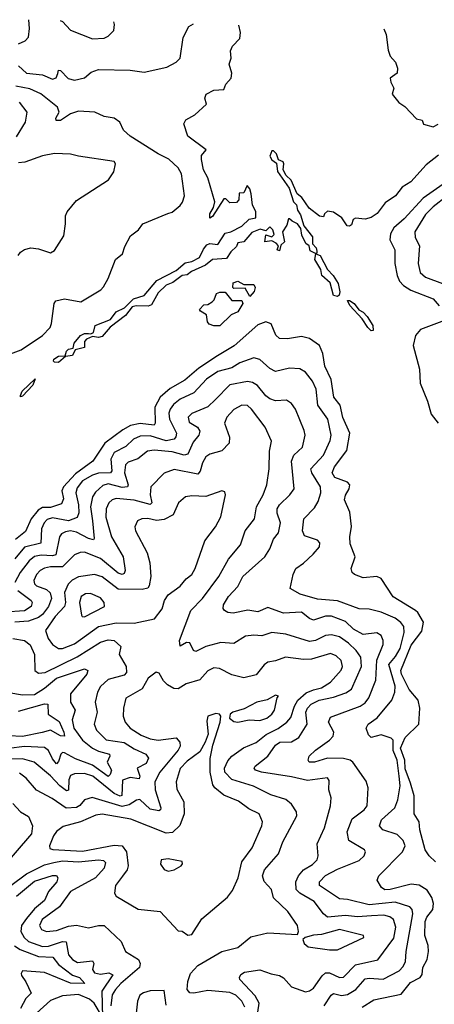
# Model space of a CAD drawing. Extents: x 1552294 to 1694791, y 811929 to 917222.
# Tile 617 of 643: x 1665660 to 1667741, y 909930 to 914869. Entities that reach past the tile are written whole.
import ezdxf

# ---------------------------------------------------------------- set-up
doc = ezdxf.new("R2010")
doc.units = 0

msp = doc.modelspace()

# ---------------------------------------------------------------- linework, layer by layer
at = {"layer": '0CON10XD'}
for points in [[(1665655, 914748.2), (1665687.3, 914762.7), (1665705, 914781.2), (1665710, 914825), (1665705.6, 914868.6)], [(1665655, 914636.4), (1665695, 914600), (1665775, 914592.6), (1665825, 914570.8), (1665843.4, 914576.6), (1665850.9, 914599.1), (1665855, 914616), (1665865, 914614.2), (1665902.9, 914572.9), (1665935, 914565.3), (1665985, 914577.3), (1666018.6, 914605), (1666055, 914619.2), (1666215, 914615.2), (1666285, 914605.4), (1666399.5, 914630.5), (1666445, 914656), (1666466, 914675), (1666481.4, 914778.6), (1666509.4, 914835), (1666533, 914847)], [(1667761.7, 914188.3), (1667700, 914140), (1667624, 914055), (1667580.7, 914029.3), (1667546, 913985), (1667495, 913950), (1667455, 913895.8), (1667425, 913877.1), (1667395, 913867.5), (1667346.4, 913873.6), (1667333.6, 913866.4), (1667325, 913840), (1667315, 913832.5), (1667304.1, 913834.1), (1667277.5, 913875), (1667235, 913903.3), (1667205, 913907.5), (1667190, 913895), (1667185, 913880), (1667165, 913882.5), (1667113.6, 913923.6), (1667076.4, 913976.4), (1667052.5, 913995), (1667023.6, 914063.6), (1666997, 914087), (1666982.5, 914115), (1666986.7, 914145), (1666982.5, 914155), (1666960, 914165), (1666950, 914195), (1666935, 914210), (1666925, 914210), (1666915, 914183.3), (1666925, 914166.2), (1666948.8, 914148.8), (1666955, 914106.7), (1667013.6, 914023.6), (1667034.6, 913955), (1667049.3, 913939.3), (1667055, 913912.9), (1667069.9, 913889.9), (1667085.6, 913835), (1667129.5, 913779.5), (1667130, 913745), (1667147.8, 913725), (1667152.3, 913707.7), (1667151.7, 913698.3), (1667145, 913696.2), (1667118.9, 913708.9), (1667112.5, 913735), (1667096.8, 913746.8), (1667077.2, 913787.2), (1667071.5, 913821.5), (1667055.3, 913845.3), (1667027.4, 913857.4), (1667015, 913870), (1667010, 913870), (1667001.7, 913838.3), (1666980, 913805), (1666990, 913755), (1666971.7, 913738.3), (1666965, 913710), (1666952.5, 913715), (1666960, 913735), (1666947, 913747), (1666925, 913760), (1666890, 913755), (1666895, 913790), (1666925, 913780), (1666938.3, 913791.7), (1666930, 913815), (1666915, 913830), (1666895, 913810), (1666867.3, 913817.3), (1666825, 913800.8), (1666785.7, 913754.3), (1666755, 913748.8), (1666748.9, 913731.1), (1666719.2, 913705), (1666699.1, 913670.9), (1666628, 913665), (1666593.5, 913636.5), (1666522.5, 913605), (1666500.6, 913589.4), (1666475, 913584.7), (1666429.5, 913550.5), (1666395, 913537.2), (1666355, 913498.8), (1666322, 913438), (1666305, 913431.9), (1666245, 913433.5), (1666225, 913428.2), (1666191.2, 913385), (1666115, 913325.9), (1666075, 913279.5), (1666055, 913273.8), (1666025, 913279.4), (1665995, 913266.9), (1665986, 913255), (1665985.8, 913224.2), (1665938, 913212), (1665925.7, 913184.3), (1665890.3, 913179.7), (1665855, 913148.6), (1665835, 913150.3), (1665830, 913155), (1665832.1, 913165), (1665855, 913180.2), (1665888.3, 913181.7), (1665894.5, 913205.5), (1665905, 913215.2), (1665928.3, 913221.7), (1665933.4, 913246.6), (1665965, 913283.9), (1665985, 913294.7), (1666005, 913294.5), (1666017.8, 913292.2), (1666029.9, 913300.1), (1666038.6, 913335), (1666115.2, 913364.8), (1666145, 913402.9), (1666186.8, 913423.2), (1666231, 913469), (1666285.2, 913484.8), (1666348.8, 913561.2), (1666445, 913611.3), (1666490.4, 913649.6), (1666525, 913656.1), (1666563.3, 913675), (1666582.4, 913717.6), (1666600.3, 913739.7), (1666615, 913745.6), (1666655, 913740.9), (1666692.1, 913797.9), (1666720, 913805), (1666775, 913832.8), (1666812.2, 913867.8), (1666846.2, 913875), (1666845, 913906), (1666828.1, 913938.1), (1666822, 913995), (1666815, 914020), (1666802.5, 914037.5), (1666785, 914000), (1666761.7, 913998.3), (1666760, 913965), (1666748.3, 913951.7), (1666715, 913950), (1666695, 913970), (1666685, 913970), (1666628.3, 913881.7), (1666615, 913872.5), (1666614.4, 913895), (1666632.7, 913927.3), (1666640, 913955), (1666604.7, 914074.7), (1666582.2, 914115), (1666572.2, 914167.8), (1666573.1, 914186.9), (1666596.7, 914215), (1666505, 914284.3), (1666483.9, 914346.1), (1666494.1, 914365.9), (1666539.3, 914390.7), (1666597.5, 914445), (1666588.8, 914475), (1666596, 914495), (1666635, 914515.8), (1666685, 914518.8), (1666694.5, 914545), (1666722.5, 914575), (1666725, 914600), (1666712.3, 914645), (1666722, 914675), (1666717.9, 914712.1), (1666729.2, 914735), (1666765.2, 914775), (1666769, 914805), (1666760.8, 914841.1)], [(1665864.1, 914864.4), (1665875, 914859.4), (1665915, 914816), (1666025, 914773.1), (1666084.3, 914775.7), (1666103.5, 914786.5), (1666132, 914815), (1666136.2, 914845), (1666132.1, 914857.5)], [(1667487.3, 914822.2), (1667500, 914795), (1667510, 914715), (1667520, 914685), (1667546.2, 914655), (1667556.7, 914625), (1667555, 914600), (1667520, 914575), (1667522.5, 914555), (1667537.5, 914525), (1667530, 914495), (1667563.6, 914453.6), (1667593, 914433), (1667651.7, 914371.7), (1667680, 914365), (1667687.5, 914345), (1667735, 914331.1), (1667761.2, 914345)], [(1665565.7, 913174.3), (1665667.4, 913212.6), (1665775, 913284.3), (1665812.9, 913325), (1665820.5, 913345), (1665833.1, 913445), (1665842.4, 913457.6), (1665885, 913468.6), (1665966.8, 913453.2), (1666066.7, 913513.3), (1666081.7, 913528.3), (1666105, 913570), (1666141.2, 913665), (1666176.1, 913693.9), (1666188.3, 913731.7), (1666216.1, 913783.9), (1666255.9, 913814.1), (1666277.5, 913845), (1666404.3, 913895.7), (1666425, 913903.8), (1666465, 913936.2), (1666477.2, 913952.8), (1666487.1, 913985), (1666472.2, 914095), (1666455.4, 914125.4), (1666408.3, 914168.3), (1666355, 914195.4), (1666215, 914284.4), (1666180.6, 914315), (1666162.5, 914355), (1666135, 914375.4), (1666085, 914382.5), (1666037.5, 914405), (1665955, 914410), (1665915, 914395.8), (1665865, 914362.9), (1665842.7, 914362.7), (1665840.9, 914375), (1665859.1, 914405), (1665849.6, 914429.6), (1665766.9, 914496.9), (1665711.9, 914521.9), (1665640.6, 914535)], [(1665645, 914280.6), (1665690, 914355), (1665697.1, 914405), (1665660, 914455)], [(1665651.8, 913685), (1665665, 913702.5), (1665685, 913715.6), (1665715.7, 913724.3), (1665755, 913720), (1665815, 913698.8), (1665835, 913711.2), (1665881.4, 913785), (1665890.6, 913845), (1665890, 913885), (1665898.6, 913905), (1665945, 913961.4), (1666106.7, 914065), (1666132, 914105), (1666141.2, 914145), (1666135, 914158), (1665955.6, 914184.4), (1665915, 914193.8), (1665835, 914197.5), (1665775, 914185.9), (1665685.4, 914154.6), (1665655, 914150.2)], [(1667785, 914043), (1667685.9, 913974.1), (1667590.5, 913869.5), (1667538.9, 913825), (1667520.8, 913795), (1667517.3, 913765), (1667542.5, 913715), (1667543.1, 913645), (1667554.3, 913585), (1667566.7, 913556.7), (1667586, 913536), (1667622.7, 913512.7), (1667735, 913468.2), (1667765, 913433.3)], [(1667805, 913983.3), (1667735, 913930.7), (1667697.8, 913892.2), (1667644.2, 913805), (1667645.7, 913775.7), (1667667.6, 913735), (1667660, 913645), (1667671, 913601), (1667697, 913577), (1667855, 913519)], [(1667255, 913480.6), (1667235.6, 913485.6), (1667217.9, 913547.9), (1667177.1, 913585), (1667171.4, 913615), (1667141.8, 913665), (1667146.4, 913693.6), (1667168.1, 913685), (1667206, 913615), (1667234.4, 913585), (1667258.6, 913545), (1667266.4, 913503.6), (1667263.2, 913486.8), (1667255, 913480.6)], [(1666815, 913480), (1666791.7, 913521.7), (1666735, 913520), (1666730, 913525), (1666731.7, 913548.3), (1666755, 913557.5), (1666785, 913540), (1666835, 913540), (1666842.5, 913525), (1666837.5, 913505), (1666815, 913480)], [(1666665, 913333.3), (1666635, 913333.3), (1666610.7, 913340.7), (1666603, 913353), (1666598.3, 913388.3), (1666567, 913407), (1666563.3, 913415), (1666585, 913437.5), (1666605, 913440), (1666626.7, 913453.3), (1666636.7, 913463.3), (1666647.5, 913495), (1666665, 913502.5), (1666691.7, 913501.7), (1666725, 913460), (1666775, 913460), (1666780, 913445), (1666755, 913402.5), (1666721.7, 913388.3), (1666665, 913333.3)], [(1667425, 913308.5), (1667406.9, 913325), (1667378.8, 913368.8), (1667317.5, 913435), (1667305, 913460), (1667315, 913460.8), (1667339.4, 913445), (1667362.8, 913412.8), (1667385, 913402.1), (1667405, 913380.4), (1667432.7, 913335), (1667435, 913310), (1667425, 913308.5)], [(1667746.7, 910645), (1667715, 910674), (1667695.6, 910705), (1667669.1, 910805), (1667665.7, 910845), (1667640.5, 910885), (1667639.5, 910975), (1667621.1, 911038.9), (1667595, 911110.5), (1667592.8, 911155), (1667572.3, 911215), (1667595, 911268.8), (1667663.3, 911335), (1667667.9, 911415), (1667660.5, 911455), (1667615, 911508.5), (1667576.2, 911585), (1667573.1, 911605), (1667625, 911730.8), (1667678.3, 911801.7), (1667686.7, 911846.7), (1667659.2, 911895), (1667647.5, 911905), (1667534.1, 911974.1), (1667475, 912066.2), (1667453.5, 912076.5), (1667385, 912069.2), (1667340, 912085), (1667328.8, 912095), (1667324.2, 912115), (1667344.3, 912175), (1667319.1, 912239.1), (1667316.6, 912275), (1667326, 912326), (1667317.6, 912397.6), (1667290.6, 912460.6), (1667296, 912484), (1667314.5, 912515), (1667317.3, 912535), (1667305, 912548.9), (1667242.8, 912572.8), (1667228.2, 912595), (1667240.7, 912625), (1667302.3, 912707.7), (1667318, 912795), (1667282.7, 912872.7), (1667268.3, 912935), (1667237.4, 912975), (1667223.5, 913063.5), (1667191.4, 913131.4), (1667182.5, 913195), (1667165.3, 913235), (1667115, 913268.9), (1667075, 913279.7), (1667005, 913267.7), (1666965, 913269.1), (1666946.4, 913286.4), (1666923.1, 913343.1), (1666895, 913353.8), (1666855, 913337.3), (1666736.7, 913233.4), (1666652.8, 913182.8), (1666560, 913120), (1666489.9, 913060.1), (1666415, 913019.3), (1666364.6, 912975.4), (1666338.7, 912925), (1666340, 912845), (1666335.3, 912834.7), (1666265, 912843.8), (1666217.2, 912832.8), (1666178.2, 912811.8), (1666087.2, 912745), (1666028, 912655), (1665939.7, 912590.3), (1665880, 912525), (1665872.1, 912505), (1665880.6, 912465), (1665870.4, 912439.6), (1665815, 912421.6), (1665775, 912421.6), (1665752.4, 912407.6), (1665717, 912365), (1665688.8, 912301.2), (1665639.4, 912260.6)], [(1667779.2, 913355), (1667672.5, 913315), (1667647.3, 913285), (1667636, 913235), (1667667.1, 913115), (1667670.9, 913045), (1667707.2, 912955), (1667725, 912889.5), (1667760.3, 912845)], [(1667379.4, 909915), (1667438.3, 909951.7), (1667575, 909981.5), (1667601.3, 910015), (1667621.3, 910038.7), (1667670.5, 910065), (1667680.5, 910079.5), (1667684.4, 910115), (1667705.1, 910155), (1667712, 910195), (1667709.8, 910225), (1667693.6, 910275), (1667695.1, 910345), (1667703.2, 910366.8), (1667733.4, 910405), (1667738.1, 910435), (1667729.6, 910465), (1667705, 910502.9), (1667665, 910528), (1667625, 910533), (1667520, 910505), (1667493.5, 910503.5), (1667476, 910515), (1667455, 910552.5), (1667462.3, 910575), (1667581.3, 910695), (1667594.7, 910725), (1667585, 910750.9), (1667555, 910781.6), (1667482.5, 910805), (1667466.5, 910825), (1667476.8, 910855), (1667543.1, 910915), (1667558.5, 910955), (1667569.5, 911025), (1667565.2, 911074.8), (1667554.8, 911155.2), (1667535, 911203.1), (1667534.5, 911254.5), (1667525, 911264.4), (1667475, 911281.5), (1667425, 911267.5), (1667410.7, 911280.7), (1667398.6, 911315), (1667408.6, 911335), (1667455, 911367.5), (1667528.7, 911455), (1667542.5, 911495), (1667544.3, 911525), (1667513, 911635), (1667547, 911675), (1667569.3, 911715), (1667590, 911795), (1667587.8, 911825), (1667573.1, 911845), (1667545, 911866.5), (1667475, 911897.6), (1667415, 911911.6), (1667365, 911913.4), (1667255, 911954.2), (1667155, 911961.6), (1667067.7, 911987.7), (1667017.5, 912015), (1667032.9, 912085), (1667045.8, 912115), (1667085, 912141.8), (1667132.6, 912187.4), (1667165.6, 912225), (1667166.9, 912245), (1667155, 912258.1), (1667090.5, 912280.5), (1667079.6, 912305), (1667086.2, 912365), (1667139.4, 912420.6), (1667158, 912452), (1667172.2, 912495), (1667170, 912525), (1667126.5, 912595), (1667120.8, 912615), (1667184.8, 912685), (1667218.2, 912758.2), (1667223.6, 912785), (1667207.2, 912865), (1667156.7, 912935), (1667147.8, 913015), (1667129.4, 913055), (1667095, 913100), (1667066.9, 913116.9), (1667015, 913120.8), (1666945, 913104.6), (1666915, 913119.6), (1666865, 913164), (1666835, 913172), (1666765, 913147), (1666725, 913121.8), (1666655, 913103.7), (1666597.6, 913065), (1666535, 912997.5), (1666465, 912964.8), (1666432.3, 912937.7), (1666416, 912915), (1666409, 912895), (1666411.4, 912865), (1666447.6, 912795), (1666444.3, 912775.7), (1666434.8, 912765.2), (1666395, 912756.4), (1666315, 912781.7), (1666265, 912780.3), (1666230.9, 912765), (1666192.5, 912727.5), (1666135, 912697.5), (1666117.6, 912665), (1666122.8, 912605), (1666115.5, 912595), (1666056.5, 912593.5), (1666025, 912584.4), (1665975, 912555.2), (1665949.2, 912520.8), (1665942.1, 912495), (1665955.7, 912435), (1665956.3, 912395), (1665949.1, 912370.9), (1665905, 912355.4), (1665825, 912369.2), (1665798.2, 912361.8), (1665782.7, 912345), (1665768.9, 912315), (1665766.7, 912243.3), (1665685, 912222.9), (1665635.2, 912165)], [(1665665, 912977.5), (1665663.8, 912983.8), (1665673.3, 913005), (1665737.7, 913067.7), (1665725.9, 913035), (1665675, 912980.6), (1665665, 912977.5)], [(1667187.7, 909922.3), (1667223.8, 909976.2), (1667235, 909984), (1667275, 909974.8), (1667305, 909979.4), (1667347.6, 910005), (1667395, 910057.8), (1667415, 910061.6), (1667484.8, 910055.2), (1667565, 910097.9), (1667585, 910120), (1667596.8, 910145), (1667599.7, 910195), (1667633.5, 910383.5), (1667630.4, 910405), (1667618.9, 910418.9), (1667545, 910442.2), (1667415, 910429.2), (1667305, 910456.2), (1667265, 910458.4), (1667165.5, 910525), (1667165.5, 910545), (1667195, 910576.5), (1667255, 910608.1), (1667365, 910651.8), (1667388.9, 910675), (1667395.6, 910695), (1667390.6, 910705), (1667311.8, 910751.8), (1667303.5, 910795), (1667329.4, 910860.6), (1667388.5, 910905), (1667404.6, 910925), (1667408.8, 911015), (1667398.9, 911048.9), (1667332.5, 911145), (1667318.9, 911155), (1667285, 911162.2), (1667205.2, 911164.8), (1667140, 911145), (1667113.3, 911145), (1667108, 911155), (1667113.1, 911175), (1667144.4, 911205), (1667215.5, 911255), (1667233.6, 911275), (1667237.3, 911295), (1667209.6, 911345), (1667219.7, 911370.3), (1667369.5, 911425), (1667395, 911442.7), (1667412.9, 911467.1), (1667447.4, 911555), (1667453.6, 911656.4), (1667484.7, 911735), (1667484.7, 911754.7), (1667475, 911779.2), (1667452.7, 911792.7), (1667385, 911784), (1667335, 911812.2), (1667295, 911850.3), (1667225, 911876.7), (1667195, 911876.1), (1667135, 911856.9), (1667115, 911864.6), (1667075, 911897.1), (1666985, 911892.6), (1666905, 911919.8), (1666855, 911898.6), (1666805, 911907.1), (1666731.2, 911891.2), (1666704.4, 911894.4), (1666688.8, 911905), (1666681.4, 911915), (1666683.2, 911933.2), (1666708.5, 911975), (1666755.4, 912025), (1666780, 912075), (1666890.6, 912175), (1666915.7, 912214.3), (1666935, 912263.1), (1666959.5, 912295), (1666969.7, 912345), (1666952.7, 912392.7), (1666951.8, 912415), (1666964.1, 912435.9), (1667016.2, 912485), (1667038.2, 912515), (1667023.8, 912655), (1667036.1, 912683.9), (1667080, 912725), (1667093.1, 912785), (1667088.7, 912808.7), (1667045.2, 912915.2), (1667025, 912943.3), (1667000, 912960), (1666945, 912957.6), (1666915, 912967.3), (1666895, 912982.3), (1666853.5, 913033.5), (1666829.4, 913049.4), (1666803.1, 913053.1), (1666715, 913036.7), (1666643.8, 912963.8), (1666604, 912926), (1666525, 912892.7), (1666506.2, 912875), (1666510.5, 912850.5), (1666553.5, 912825), (1666564.6, 912805), (1666558.9, 912785), (1666530.3, 912749.7), (1666505, 912688.8), (1666485, 912684.4), (1666425, 912700.3), (1666335, 912708.8), (1666301.9, 912705), (1666253.6, 912666.4), (1666205, 912649.5), (1666190.5, 912635), (1666186.3, 912595), (1666204.8, 912535), (1666202, 912525), (1666175, 912522.2), (1666105, 912541.2), (1666078.3, 912531.7), (1666040.7, 912499.3), (1666025.5, 912474.5), (1666014.8, 912425), (1666026.4, 912355), (1666034.5, 912265.5), (1666030.5, 912259.5), (1666005, 912265.6), (1665945, 912298.5), (1665915, 912304), (1665889.8, 912300.2), (1665870.6, 912289.4), (1665860, 912275), (1665841.6, 912185), (1665825, 912179.1), (1665767.8, 912182.2), (1665735, 912175.9), (1665707, 912155), (1665662.9, 912095), (1665635.7, 912045)], [(1666849.2, 909845), (1666862, 909935), (1666842.9, 909972.9), (1666764.6, 910055), (1666762.9, 910065), (1666770.8, 910079.2), (1666789.4, 910090.6), (1666866.4, 910103.6), (1666922.3, 910082.3), (1666965, 910074.7), (1666985, 910062.3), (1667025, 910017.7), (1667095, 909992.8), (1667115, 909996.9), (1667135, 910010.9), (1667177.8, 910072.2), (1667195, 910087.1), (1667215, 910087.6), (1667265, 910064.7), (1667285, 910066.6), (1667345, 910128.3), (1667457.4, 910152.6), (1667537.9, 910262.1), (1667547.6, 910317.6), (1667537.1, 910355), (1667518.1, 910368.1), (1667487.2, 910377.2), (1667426, 910374), (1667355, 910368.5), (1667295, 910376.1), (1667205, 910367.2), (1667185, 910383.2), (1667138.7, 910445), (1667066.7, 910486.7), (1667048.2, 910505), (1667046.2, 910545), (1667060.4, 910575), (1667084.8, 910605.2), (1667129.5, 910630.5), (1667153.8, 910655), (1667158.2, 910675), (1667152.7, 910735), (1667190.7, 910815), (1667220, 910925), (1667223.3, 910965), (1667211.8, 911005), (1667213, 911053), (1667205, 911065.7), (1667105, 911052), (1667025, 911070.6), (1666873.7, 911093.7), (1666843.1, 911105), (1666837.8, 911115), (1666841.9, 911125), (1666906, 911174), (1666945, 911230.4), (1666965.2, 911244.8), (1667025, 911246.2), (1667061.7, 911268.3), (1667102.6, 911335), (1667097.1, 911395), (1667105, 911415.4), (1667123.2, 911435), (1667163.8, 911456.2), (1667235, 911471.1), (1667297.2, 911492.8), (1667325, 911510.8), (1667376, 911625), (1667371.9, 911671.9), (1667349.7, 911705), (1667311.2, 911741.2), (1667265, 911773), (1667225, 911783.9), (1667195, 911780.5), (1667145, 911755.3), (1667115, 911750.5), (1666995.8, 911785.8), (1666925, 911794.6), (1666875, 911778.7), (1666835, 911782), (1666793, 911777), (1666735, 911740), (1666670, 911745), (1666594.4, 911725), (1666545, 911699.1), (1666532.3, 911705), (1666515, 911742.5), (1666497.5, 911745), (1666465, 911726.2), (1666462.8, 911755), (1666520, 911905), (1666577.3, 911965), (1666660.4, 912075), (1666707.9, 912162.1), (1666767.8, 912235), (1666791.9, 912305), (1666839.1, 912365), (1666848.8, 912425), (1666882.2, 912485), (1666900, 912535), (1666912, 912615), (1666914.1, 912704.1), (1666924.6, 912755), (1666892.7, 912825), (1666824.5, 912914.5), (1666803.2, 912933.2), (1666775, 912934.7), (1666735, 912913.5), (1666700, 912875), (1666688.2, 912845), (1666712.6, 912775), (1666712.1, 912745), (1666675, 912706.7), (1666615, 912690), (1666595, 912675.4), (1666577.8, 912645), (1666566.3, 912603.7), (1666555, 912589.5), (1666435, 912612.7), (1666385, 912593.6), (1666317.8, 912525), (1666314.3, 912485), (1666322.7, 912445), (1666315, 912436.8), (1666235, 912458), (1666145, 912466.2), (1666125, 912460.3), (1666108.4, 912445), (1666094.3, 912415), (1666093, 912373), (1666120.8, 912275), (1666180.3, 912175), (1666189.1, 912105), (1666185, 912090), (1666174, 912086), (1666155, 912092), (1666065, 912165.2), (1665985, 912197.4), (1665963.3, 912196.7), (1665935, 912183.9), (1665875.6, 912124.4), (1665815, 912123.8), (1665785, 912118), (1665762.8, 912105), (1665743.8, 912085), (1665731.6, 912055), (1665735, 912038.1), (1665745, 912028.4), (1665795, 912010), (1665813.8, 911993.8), (1665820.6, 911965), (1665805.2, 911925), (1665775.5, 911884.5), (1665755, 911869.6), (1665705, 911851.5), (1665635, 911846.8)], [(1665875, 911714.4), (1665935, 911738.8), (1666055, 911825.2), (1666145, 911843), (1666235, 911840.8), (1666337.3, 911862.7), (1666375, 911914.3), (1666387.5, 911955), (1666405.8, 911984.2), (1666465, 912027.9), (1666495, 912063.3), (1666525, 912086.4), (1666541.8, 912115), (1666589.2, 912255), (1666642.9, 912325), (1666669.6, 912375), (1666693.8, 912485), (1666690.7, 912500.7), (1666675, 912506.2), (1666595, 912476.4), (1666525, 912480.9), (1666492, 912475), (1666456.5, 912445), (1666431.2, 912385), (1666385, 912361), (1666347, 912357), (1666304.2, 912365.8), (1666273.8, 912365), (1666252.2, 912355), (1666237.5, 912325), (1666241.2, 912305), (1666300.4, 912195), (1666313.6, 912145), (1666317.7, 912075), (1666310.8, 912029.2), (1666303, 912017), (1666275, 912009.8), (1666155, 912011.7), (1666075, 912074.7), (1666035, 912085.2), (1665955.5, 912074.5), (1665923, 912057), (1665902.7, 912037.3), (1665885.9, 911995), (1665890.2, 911945), (1665884.8, 911925), (1665837.8, 911875), (1665790, 911805), (1665803, 911765), (1665824.2, 911735), (1665855, 911715.2), (1665875, 911714.4)], [(1665650.8, 912005), (1665717.8, 911955), (1665723.5, 911945), (1665717.9, 911925), (1665685, 911904.3), (1665585, 911897.1)], [(1665985, 911872.9), (1666085.5, 911925), (1666083.6, 911945), (1666065, 911967.9), (1666015, 911990.3), (1665991.2, 911988.8), (1665969.1, 911975), (1665961, 911945), (1665971.2, 911881.2), (1665974.4, 911874.4), (1665985, 911872.9)], [(1665625, 911765.2), (1665685, 911755.2), (1665713.5, 911733.5), (1665734.7, 911685.3), (1665736.7, 911605), (1665755, 911591.2), (1665788.1, 911595), (1665947.9, 911672.1), (1666065, 911745.6), (1666105, 911758.1), (1666134.2, 911754.2), (1666167.1, 911725), (1666159.2, 911685), (1666194.2, 911625), (1666197.1, 911595), (1666185, 911581.6), (1666105, 911559.4), (1666066.1, 911523.9), (1666050.3, 911495), (1666038.7, 911445), (1666048.3, 911395), (1666033.3, 911335), (1666045.3, 911305), (1666095, 911256.8), (1666185, 911243.5), (1666235, 911211.9), (1666293.5, 911185), (1666307.2, 911165), (1666295, 911138), (1666250.4, 911115), (1666263.2, 911075), (1666259.5, 911060.5), (1666215, 911068.1), (1666176.4, 911053.6), (1666173.4, 910976.6), (1666165, 910973.8), (1666135, 910987.2), (1666026.6, 911075), (1665985, 911087.2), (1665935, 911086.7), (1665915, 911077.1), (1665907.5, 911055), (1665905.8, 911004.2), (1665895, 911000.5), (1665861.4, 911025), (1665815, 911075.2), (1665733.5, 911145), (1665675, 911161), (1665605, 911159.5)], [(1667135, 911508), (1667175, 911517.3), (1667220, 911545), (1667274.3, 911605.7), (1667279.7, 911625), (1667273.3, 911655), (1667248.1, 911678.1), (1667219.5, 911689.5), (1667125, 911660.5), (1667085, 911659.2), (1666995, 911670.3), (1666945, 911651.9), (1666905, 911646.5), (1666886.7, 911633.3), (1666847.2, 911582.8), (1666785, 911568.1), (1666725, 911582.5), (1666663.8, 911615), (1666635, 911617.3), (1666605, 911602.2), (1666565, 911558.2), (1666495, 911537.5), (1666455, 911511.8), (1666433.3, 911513.3), (1666401.5, 911531.5), (1666381.9, 911551.9), (1666360.2, 911590.2), (1666345, 911596), (1666304.8, 911565.2), (1666275, 911512.5), (1666193.3, 911465), (1666181.5, 911415), (1666180, 911375), (1666188.8, 911345), (1666215, 911314.7), (1666270.1, 911280.1), (1666315, 911260.7), (1666355, 911255.6), (1666445, 911266.3), (1666464.7, 911245), (1666465.3, 911225), (1666455.8, 911205), (1666362.9, 911095), (1666338.4, 911045), (1666340, 911005), (1666369.2, 910915), (1666366.9, 910905), (1666358.9, 910901.1), (1666315, 910907.9), (1666263.1, 910956.9), (1666245.8, 910954.2), (1666209.2, 910930.8), (1666175, 910922.2), (1666023.5, 910966.5), (1665985, 910956.2), (1665962.4, 910927.6), (1665945, 910916.3), (1665894.2, 910914.2), (1665823, 910963), (1665745, 911003.8), (1665693.5, 911063.5), (1665658.8, 911088.8)], [(1665605, 911494.3), (1665675, 911481.5), (1665735, 911484), (1665785, 911515.2), (1665845.3, 911565), (1665985, 911612.9), (1666002.9, 911605), (1665997.2, 911585), (1665915, 911488), (1665915.3, 911445), (1665938.1, 911405), (1665923.4, 911356.6), (1665932.7, 911315), (1665975, 911255.2), (1666026.1, 911215), (1666055, 911199), (1666110.6, 911185), (1666113.1, 911175), (1666099, 911145), (1666120.6, 911105), (1666115, 911083.3), (1666105, 911072.2), (1666025, 911130.1), (1665941, 911161), (1665885, 911192), (1665875, 911192.5), (1665866.2, 911183.8), (1665855, 911147.5), (1665845, 911136.5), (1665825, 911161.2), (1665805, 911203.4), (1665785, 911217.7), (1665685, 911222.4), (1665605, 911213.2)], [(1666791, 909915), (1666774.7, 909945), (1666745, 909976.4), (1666715, 909988.3), (1666605, 909999.2), (1666535, 909985.9), (1666515, 909987.7), (1666500.7, 910005), (1666504, 910044), (1666517.9, 910085), (1666555, 910123.8), (1666675, 910194.1), (1666755, 910215.6), (1666820.9, 910269.1), (1666905, 910288.1), (1667055, 910280), (1667059.2, 910295), (1667054.2, 910325), (1667005.8, 910395.8), (1666935, 910463.3), (1666924.7, 910505), (1666886.5, 910546.5), (1666878.6, 910575), (1666889, 910605), (1666958.8, 910685), (1666980.4, 910745), (1667050.6, 910875), (1667048.9, 910895), (1667025, 910933.1), (1666996.8, 910956.8), (1666920.3, 910980.3), (1666834.5, 911024.5), (1666725, 911058.3), (1666689.7, 911095), (1666687.6, 911115), (1666705, 911151.2), (1666725, 911173.8), (1666784.2, 911215.8), (1666847.6, 911242.4), (1666897.2, 911282.8), (1666957.5, 911312.5), (1667001.6, 911345), (1667021.9, 911368.1), (1667039.4, 911425), (1667056.2, 911455), (1667097.7, 911492.3), (1667135, 911508)], [(1666755, 911344.6), (1666812.4, 911357.6), (1666865, 911353.9), (1666900, 911365), (1666926.2, 911385), (1666940, 911405), (1666953, 911467), (1666960, 911475), (1666945, 911480), (1666902.6, 911457.4), (1666851.2, 911445), (1666787.3, 911412.7), (1666730, 911395), (1666716.2, 911385), (1666713.3, 911365), (1666735, 911348.6), (1666755, 911344.6)], [(1665655, 911400.4), (1665785, 911437.8), (1665801.4, 911435), (1665802.4, 911385), (1665858.4, 911348.4), (1665882.5, 911295), (1665885.4, 911275), (1665865, 911275.8), (1665814.2, 911304.2), (1665773.7, 911293.7), (1665675, 911273.5), (1665606.3, 911276.3)], [(1666505, 910276.7), (1666525, 910280), (1666575, 910358.6), (1666702.8, 910467.2), (1666728.7, 910501.3), (1666756.2, 910563.8), (1666775, 910643.8), (1666827.1, 910715), (1666876.2, 910825), (1666878.5, 910845), (1666861.9, 910885), (1666811.1, 910911.1), (1666758.1, 910948.1), (1666685, 910979.2), (1666639.6, 911015), (1666630.5, 911030.5), (1666615.7, 911095), (1666616.8, 911163.2), (1666630, 911230), (1666666.2, 911345), (1666670, 911375), (1666662.5, 911385), (1666645, 911389.2), (1666604.3, 911375.7), (1666599.2, 911350.8), (1666605.8, 911285), (1666592, 911245), (1666564.1, 911195.9), (1666501, 911149), (1666465, 911112.2), (1666445.8, 911045), (1666449.7, 911009.7), (1666483.5, 910945), (1666486.2, 910885), (1666463.4, 910826.6), (1666427.6, 910792.4), (1666395, 910788.8), (1666218, 910858), (1666075, 910884), (1666041.8, 910878.2), (1665964.6, 910845.4), (1665878.2, 910821.8), (1665845, 910797.5), (1665829.1, 910775), (1665810, 910725), (1665812.2, 910712.2), (1665826, 910706), (1665975, 910697.6), (1666135, 910728.7), (1666175, 910724.2), (1666195.7, 910695), (1666204.7, 910625), (1666199.5, 910605), (1666176.8, 910573.2), (1666140.7, 910525), (1666136.7, 910486.7), (1666145, 910471.8), (1666255, 910406.7), (1666366, 910396), (1666455, 910298.8), (1666475, 910296.2), (1666505, 910276.7)], [(1665625, 910937.2), (1665665, 910895.6), (1665705, 910871.9), (1665724.7, 910825), (1665720, 910785), (1665554.6, 910595)], [(1665615, 910525.7), (1665695, 910584.8), (1665785, 910628.9), (1665831.9, 910641.9), (1665875, 910648.9), (1665955, 910644.4), (1666055, 910654.7), (1666080.5, 910650.5), (1666090.4, 910640.4), (1666085, 910612.2), (1666040.8, 910565), (1665915.4, 910495), (1665860.7, 910419.3), (1665773.5, 910355), (1665760.4, 910325), (1665768.9, 910305), (1665795, 910295.9), (1665845, 910299.8), (1665905, 910321.4), (1665945, 910327.5), (1666005, 910312.9), (1666055.7, 910325.7), (1666085, 910325.8), (1666169.2, 910245), (1666191.2, 910195), (1666256.5, 910155), (1666265.5, 910135), (1666262.1, 910115), (1666168.2, 910035), (1666140.8, 910005), (1666125, 909976.7), (1666118.1, 909921.9)], [(1666405, 910598.1), (1666435, 910604.2), (1666471.2, 910625), (1666477.1, 910635), (1666475, 910646.2), (1666405, 910659.4), (1666370, 910655), (1666366.4, 910633.6), (1666385, 910605.8), (1666405, 910598.1)], [(1665645, 910471.6), (1665735, 910547), (1665825, 910575.3), (1665845.3, 910575.3), (1665851.5, 910565), (1665846.3, 910545), (1665804.6, 910495.4), (1665785, 910450.3), (1665735, 910408.1), (1665695, 910360.7), (1665669.4, 910325), (1665665.6, 910295), (1665682.7, 910265), (1665704.7, 910245), (1665775, 910220), (1665805, 910221.1), (1665875, 910245.5), (1665893.9, 910243.9), (1665905, 910178.2), (1665925, 910154.3), (1665950.2, 910140.2), (1666025, 910147.8), (1666032.2, 910135), (1666025.7, 910105), (1666035, 910087.6), (1666065, 910081.9), (1666107.2, 910087.2), (1666127.3, 910077.3), (1666071.8, 909995), (1666075.3, 909864.7), (1666034.2, 909935), (1666010, 909955), (1665955, 909979.6), (1665875, 909973.1), (1665815, 909949.7), (1665744.3, 909885.7)], [(1667255, 910203.1), (1667387.5, 910265), (1667385.6, 910275.6), (1667264.7, 910304.7), (1667175, 910280), (1667135, 910276.9), (1667092.5, 910265), (1667081.2, 910255), (1667088, 910235), (1667108.6, 910218.6), (1667215, 910203.1), (1667255, 910203.1)], [(1665633.9, 910223.9), (1665662.8, 910205), (1665755, 910170.1), (1665826.5, 910166.5), (1665855, 910130.2), (1665925, 910075.6), (1665959.6, 910065), (1665987.5, 910035), (1665915, 910035.8), (1665785, 910089.5), (1665675, 910097), (1665667.4, 910085), (1665668.9, 910075), (1665691.8, 910041.8), (1665718.4, 909985), (1665691.5, 909958.5), (1665665, 909908.5)], [(1666394.8, 909924.8), (1666385, 909998.8), (1666315, 909998.2), (1666281.9, 909988.1), (1666263.2, 909975), (1666250.8, 909945), (1666241.1, 909855)]]:
    msp.add_lwpolyline(points, dxfattribs=at)

doc.saveas('drawing.dxf')
